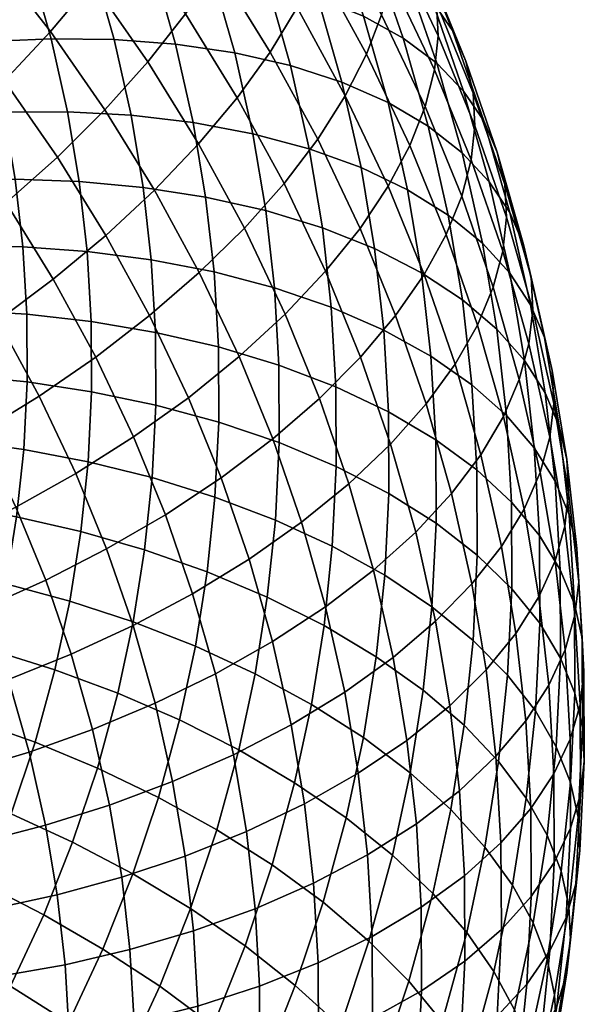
# Model space of a CAD drawing. Extents: x -120 to 2831, y -92 to 75.
# Tile 205 of 643: x 1076 to 1094, y -26 to 6. Entities that reach past the tile are written whole.
import ezdxf

# ---------------------------------------------------------------- set-up
doc = ezdxf.new("R2010")
doc.units = 0
doc.layers.add('GLASS', color=18, linetype='CONTINUOUS')

msp = doc.modelspace()

# ---------------------------------------------------------------- meshes
at = {"layer": 'GLASS'}
mesh = msp.add_polyface(dxfattribs=at)
corners = [(1075.982, 9.753, 16.524), (1073.835, 12.226, 15.006), (1074.942, 13.924, 16.124), (1077.13, 11.403, 17.671), (1074.678, 8.086, 15.558), (1072.579, 10.504, 14.074), (1073.237, 6.429, 14.789), (1071.191, 8.785, 13.343), (1080.175, 10.356, 20.611), (1078.108, 13.01, 18.978), (1078.907, 14.552, 20.416), (1081, 11.864, 22.071), (1079.164, 8.792, 19.279), (1077.977, 7.192, 18.101), (1076.628, 5.582, 17.1), (1075.138, 3.987, 16.292), (1073.531, 2.434, 15.69), (1071.684, 4.807, 14.229), (1083.544, 10.551, 25.322), (1081.637, 13.293, 23.629), (1082.089, 14.63, 25.257), (1084.009, 11.869, 26.961), (1082.888, 9.148, 23.747), (1082.039, 7.675, 22.266), (1080.999, 6.153, 20.908), (1079.777, 4.604, 19.699), (1078.388, 3.051, 18.662), (1085.286, 7.732, 27.066), (1085.763, 9.032, 28.717), (1084.614, 6.356, 25.475), (1083.742, 4.919, 23.972), (1082.675, 3.441, 22.586), (1081.421, 1.943, 21.345), (1075.188, 10.012, 58.727), (1074.257, 12.294, 57.306), (1072.302, 11.954, 58.142), (1073.199, 9.753, 59.513), (1077.168, 10.153, 57.759), (1076.204, 12.517, 56.286), (1079.107, 10.165, 56.608), (1078.11, 12.609, 55.086), (1080.972, 10.042, 55.285), (1079.944, 12.563, 53.715), (1082.73, 9.779, 53.803), (1081.672, 12.373, 52.187), (1084.35, 9.378, 52.181), (1083.265, 12.039, 50.524), (1085.806, 8.844, 50.446), (1084.696, 11.565, 48.751), (1075.988, 7.695, 60.174), (1073.97, 7.518, 60.907), (1077.996, 7.753, 59.256), (1079.963, 7.685, 58.157), (1081.855, 7.483, 56.882), (1083.639, 7.147, 55.446), (1085.282, 6.677, 53.867), (1074.613, 5.256, 62.322), (1071.973, 7.236, 61.461), (1072.592, 5.057, 62.824), (1076.655, 5.349, 61.64), (1078.687, 5.324, 60.775), (1080.677, 5.173, 59.727), (1082.591, 4.893, 58.502), (1084.396, 4.481, 57.112), (1075.126, 2.972, 63.753), (1073.086, 2.856, 64.202), (1077.186, 2.979, 63.125), (1079.237, 2.87, 62.313), (1081.246, 2.637, 61.316)]
mesh.append_faces([[corners[k] for k in face] for face in [(0, 1, 2, 3), (4, 5, 1, 0), (6, 7, 5, 4), (8, 9, 10, 11), (12, 3, 9, 8), (13, 0, 3, 12), (14, 4, 0, 13), (15, 6, 4, 14), (16, 17, 6, 15), (18, 19, 20, 21), (22, 11, 19, 18), (23, 8, 11, 22), (24, 12, 8, 23), (25, 13, 12, 24), (26, 14, 13, 25), (27, 18, 21, 28), (29, 22, 18, 27), (30, 23, 22, 29), (31, 24, 23, 30), (32, 25, 24, 31), (33, 34, 35, 36), (37, 38, 34, 33), (39, 40, 38, 37), (41, 42, 40, 39), (43, 44, 42, 41), (45, 46, 44, 43), (47, 48, 46, 45), (49, 33, 36, 50), (51, 37, 33, 49), (52, 39, 37, 51), (53, 41, 39, 52), (54, 43, 41, 53), (55, 45, 43, 54), (56, 50, 57, 58), (59, 49, 50, 56), (60, 51, 49, 59), (61, 52, 51, 60), (62, 53, 52, 61), (63, 54, 53, 62), (64, 56, 58, 65), (66, 59, 56, 64), (67, 60, 59, 66), (68, 61, 60, 67)]])
mesh = msp.add_polyface(dxfattribs=at)
corners = [(1086.052, 10.242, 30.398), (1084.292, 13.09, 28.636), (1084.405, 14.205, 30.321), (1086.167, 11.354, 32.085), (1085.763, 9.032, 28.717), (1084.009, 11.869, 26.961), (1087.481, 10.493, 37.444), (1085.898, 13.4, 35.641), (1085.491, 14.338, 37.537), (1087.064, 11.45, 39.328), (1087.708, 9.481, 35.628), (1086.119, 12.399, 33.818), (1087.758, 8.432, 33.897), (1087.641, 7.324, 32.208), (1087.346, 6.125, 30.52), (1086.858, 4.844, 28.857), (1085.286, 7.732, 27.066), (1086.171, 3.496, 27.249), (1084.614, 6.356, 25.475), (1085.28, 2.095, 25.723), (1083.742, 4.919, 23.972), (1085.943, 10.961, 46.898), (1084.596, 13.799, 45.133), (1083.375, 14.349, 47.021), (1084.696, 11.565, 48.751), (1086.991, 10.237, 44.994), (1085.623, 13.122, 43.201), (1087.831, 9.411, 43.072), (1086.446, 12.333, 41.256), (1088.463, 8.5, 41.162), (1088.89, 7.524, 39.29), (1089.122, 6.5, 37.48), (1089.174, 5.447, 35.753), (1089.055, 4.343, 34.061), (1088.754, 3.155, 32.366), (1088.257, 1.895, 30.691), (1087.557, 0.574, 29.065), (1087.074, 8.186, 48.626), (1085.806, 8.844, 50.446), (1088.141, 7.418, 46.75), (1088.996, 6.556, 44.851), (1089.639, 5.617, 42.958), (1090.073, 4.621, 41.098), (1090.31, 3.586, 39.295), (1090.363, 2.53, 37.57), (1090.243, 1.429, 35.876), (1089.938, 0.253, 34.173), (1086.759, 6.082, 52.17), (1084.35, 9.378, 52.181), (1085.282, 6.677, 53.867), (1088.046, 5.37, 50.383), (1089.128, 4.556, 48.536), (1089.996, 3.657, 46.66), (1090.649, 2.691, 44.784), (1091.09, 1.675, 42.937), (1091.331, 0.629, 41.141), (1086.059, 3.943, 55.577), (1083.639, 7.147, 55.446), (1084.396, 4.481, 57.112), (1087.554, 3.285, 53.919), (1088.856, 2.519, 52.166), (1089.952, 1.659, 50.348), (1090.83, 0.723, 48.495), (1086.679, 1.182, 57.307), (1085, 1.79, 58.799)]
mesh.append_faces([[corners[k] for k in face] for face in [(0, 1, 2, 3), (4, 5, 1, 0), (6, 7, 8, 9), (10, 11, 7, 6), (12, 3, 11, 10), (13, 0, 3, 12), (14, 4, 0, 13), (15, 16, 4, 14), (17, 18, 16, 15), (19, 20, 18, 17), (21, 22, 23, 24), (25, 26, 22, 21), (27, 28, 26, 25), (29, 9, 28, 27), (30, 6, 9, 29), (31, 10, 6, 30), (32, 12, 10, 31), (33, 13, 12, 32), (34, 14, 13, 33), (35, 15, 14, 34), (36, 17, 15, 35), (37, 21, 24, 38), (39, 25, 21, 37), (40, 27, 25, 39), (41, 29, 27, 40), (42, 30, 29, 41), (43, 31, 30, 42), (44, 32, 31, 43), (45, 33, 32, 44), (46, 34, 33, 45), (47, 38, 48, 49), (50, 37, 38, 47), (51, 39, 37, 50), (52, 40, 39, 51), (53, 41, 40, 52), (54, 42, 41, 53), (55, 43, 42, 54), (56, 49, 57, 58), (59, 47, 49, 56), (60, 50, 47, 59), (61, 51, 50, 60), (62, 52, 51, 61), (63, 56, 58, 64)]])
mesh = msp.add_polyface(dxfattribs=at)
corners = [(1076.853, 1.521, 17.815), (1075.138, 3.987, 16.292), (1076.628, 5.582, 17.1), (1078.388, 3.051, 18.662), (1075.199, 0.037, 17.17), (1073.531, 2.434, 15.69), (1073.453, -1.379, 16.733), (1071.836, 0.945, 15.298), (1079.995, 0.45, 20.271), (1079.777, 4.604, 19.699), (1081.421, 1.943, 21.345), (1078.42, -1.015, 19.384), (1076.722, -2.428, 18.695), (1074.929, -3.769, 18.211), (1073.074, -5.019, 17.932), (1071.646, -2.708, 16.502), (1084.188, 0.662, 24.31), (1082.675, 3.441, 22.586), (1083.742, 4.919, 23.972), (1085.28, 2.095, 25.723), (1082.905, -0.783, 23.035), (1081.447, -2.215, 21.924), (1079.835, -3.612, 20.995), (1078.096, -4.953, 20.261), (1076.262, -6.216, 19.73), (1084.225, -3.567, 24.766), (1085.534, -2.177, 26.074), (1082.738, -4.937, 23.616), (1081.093, -6.266, 22.644), (1079.32, -7.532, 21.864), (1083.179, 2.276, 60.141), (1082.591, 4.893, 58.502), (1080.677, 5.173, 59.727), (1081.246, 2.637, 61.316), (1085, 1.79, 58.799), (1084.396, 4.481, 57.112), (1075.489, 0.801, 65.115), (1075.126, 2.972, 63.753), (1073.086, 2.856, 64.202), (1073.436, 0.765, 65.515), (1077.563, 0.728, 64.538), (1077.186, 2.979, 63.125), (1079.628, 0.538, 63.776), (1079.237, 2.87, 62.313), (1081.65, 0.226, 62.829), (1083.594, -0.21, 61.701), (1085.428, -0.768, 60.404), (1075.735, -1.381, 66.487), (1073.673, -1.337, 66.836), (1077.818, -1.534, 65.96), (1079.891, -1.805, 65.249), (1081.922, -2.196, 64.352), (1083.876, -2.708, 63.272), (1073.796, -3.445, 68.164), (1071.658, -1.394, 67.019), (1071.776, -3.424, 68.298), (1075.862, -3.569, 67.865), (1077.95, -3.803, 67.389), (1080.028, -4.154, 66.729), (1082.064, -4.625, 65.881), (1084.022, -5.214, 64.85), (1073.805, -5.554, 69.494), (1071.785, -5.455, 69.579), (1075.872, -5.758, 69.246), (1077.96, -6.074, 68.821), (1080.038, -6.506, 68.212), (1082.074, -7.056, 67.415)]
mesh.append_faces([[corners[k] for k in face] for face in [(0, 1, 2, 3), (4, 5, 1, 0), (6, 7, 5, 4), (8, 3, 9, 10), (11, 0, 3, 8), (12, 4, 0, 11), (13, 6, 4, 12), (14, 15, 6, 13), (16, 17, 18, 19), (20, 10, 17, 16), (21, 8, 10, 20), (22, 11, 8, 21), (23, 12, 11, 22), (24, 13, 12, 23), (25, 20, 16, 26), (27, 21, 20, 25), (28, 22, 21, 27), (29, 23, 22, 28), (30, 31, 32, 33), (34, 35, 31, 30), (36, 37, 38, 39), (40, 41, 37, 36), (42, 43, 41, 40), (44, 33, 43, 42), (45, 30, 33, 44), (46, 34, 30, 45), (47, 36, 39, 48), (49, 40, 36, 47), (50, 42, 40, 49), (51, 44, 42, 50), (52, 45, 44, 51), (53, 48, 54, 55), (56, 47, 48, 53), (57, 49, 47, 56), (58, 50, 49, 57), (59, 51, 50, 58), (60, 52, 51, 59), (61, 53, 55, 62), (63, 56, 53, 61), (64, 57, 56, 63), (65, 58, 57, 64), (66, 59, 58, 65)]])
mesh = msp.add_polyface(dxfattribs=at)
corners = [(1086.648, -0.789, 27.516), (1085.28, 2.095, 25.723), (1086.171, 3.496, 27.249), (1087.557, 0.574, 29.065), (1085.534, -2.177, 26.074), (1084.188, 0.662, 24.31), (1089.434, -0.989, 32.487), (1088.257, 1.895, 30.691), (1088.754, 3.155, 32.366), (1089.938, 0.253, 34.173), (1088.721, -2.281, 30.844), (1087.798, -3.608, 29.272), (1086.666, -4.951, 27.802), (1085.336, -6.288, 26.461), (1084.225, -3.567, 24.766), (1091.385, -0.43, 39.418), (1090.363, 2.53, 37.57), (1090.31, 3.586, 39.295), (1091.331, 0.629, 41.141), (1091.264, -1.528, 37.722), (1090.243, 1.429, 35.876), (1090.955, -2.693, 36.012), (1090.444, -3.915, 34.313), (1089.722, -5.18, 32.653), (1088.786, -6.47, 31.058), (1091.491, -0.272, 46.637), (1090.649, 2.691, 44.784), (1089.996, 3.657, 46.66), (1090.83, 0.723, 48.495), (1091.938, -1.308, 44.802), (1091.09, 1.675, 42.937), (1092.182, -2.365, 43.013), (1092.237, -3.428, 41.292), (1092.115, -4.522, 39.594), (1091.802, -5.676, 37.877), (1091.286, -6.878, 36.166), (1088.188, 0.461, 55.689), (1087.554, 3.285, 53.919), (1086.059, 3.943, 55.577), (1086.679, 1.182, 57.307), (1089.503, -0.361, 53.97), (1088.856, 2.519, 52.166), (1090.608, -1.267, 52.181), (1089.952, 1.659, 50.348), (1091.495, -2.241, 50.352), (1092.162, -3.265, 48.512), (1092.614, -4.32, 46.689), (1092.86, -5.389, 44.908), (1092.917, -6.456, 43.189), (1092.793, -7.546, 41.488), (1087.118, -1.443, 58.954), (1085, 1.79, 58.799), (1085.428, -0.768, 60.404), (1088.637, -2.223, 57.373), (1089.96, -3.097, 55.688), (1091.073, -4.047, 53.926), (1091.967, -5.058, 52.119), (1092.638, -6.109, 50.297), (1093.093, -7.183, 48.486), (1085.718, -3.339, 62.02), (1083.594, -0.21, 61.701), (1083.876, -2.708, 63.272), (1087.415, -4.08, 60.612), (1088.94, -4.92, 59.069), (1090.27, -5.847, 57.416), (1091.388, -6.842, 55.683), (1085.868, -5.917, 63.643), (1084.022, -5.214, 64.85), (1087.569, -6.724, 62.277)]
mesh.append_faces([[corners[k] for k in face] for face in [(0, 1, 2, 3), (4, 5, 1, 0), (6, 7, 8, 9), (10, 3, 7, 6), (11, 0, 3, 10), (12, 4, 0, 11), (13, 14, 4, 12), (15, 16, 17, 18), (19, 20, 16, 15), (21, 9, 20, 19), (22, 6, 9, 21), (23, 10, 6, 22), (24, 11, 10, 23), (25, 26, 27, 28), (29, 30, 26, 25), (31, 18, 30, 29), (32, 15, 18, 31), (33, 19, 15, 32), (34, 21, 19, 33), (35, 22, 21, 34), (36, 37, 38, 39), (40, 41, 37, 36), (42, 43, 41, 40), (44, 28, 43, 42), (45, 25, 28, 44), (46, 29, 25, 45), (47, 31, 29, 46), (48, 32, 31, 47), (49, 33, 32, 48), (50, 39, 51, 52), (53, 36, 39, 50), (54, 40, 36, 53), (55, 42, 40, 54), (56, 44, 42, 55), (57, 45, 44, 56), (58, 46, 45, 57), (59, 52, 60, 61), (62, 50, 52, 59), (63, 53, 50, 62), (64, 54, 53, 63), (65, 55, 54, 64), (66, 59, 61, 67), (68, 62, 59, 66)]])
mesh = msp.add_polyface(dxfattribs=at)
corners = [(1074.363, -7.387, 19.401), (1073.074, -5.019, 17.932), (1074.929, -3.769, 18.211), (1076.262, -6.216, 19.73), (1072.433, -8.451, 19.269), (1071.188, -6.165, 17.851), (1077.448, -8.717, 21.284), (1078.096, -4.953, 20.261), (1079.32, -7.532, 21.864), (1075.51, -9.805, 20.904), (1073.54, -10.787, 20.721), (1071.568, -11.653, 20.723), (1070.5, -9.401, 19.323), (1076.475, -12.169, 22.377), (1078.445, -11.16, 22.806), (1074.471, -13.069, 22.143), (1072.466, -13.854, 22.094), (1077.303, -14.569, 23.874), (1079.301, -13.641, 24.354), (1075.271, -15.386, 23.589), (1073.237, -16.089, 23.489), (1071.23, -16.674, 23.561), (1070.487, -14.522, 22.218), (1077.993, -16.999, 25.394), (1080.015, -16.153, 25.925), (1075.938, -17.732, 25.056), (1073.88, -18.351, 24.903), (1071.849, -18.854, 24.924), (1076.469, -20.102, 26.54), (1078.544, -19.452, 26.931), (1074.393, -20.635, 26.335), (1072.343, -21.055, 26.303), (1073.699, -7.661, 70.825), (1073.805, -5.554, 69.494), (1071.785, -5.455, 69.579), (1071.684, -7.483, 70.86), (1075.763, -7.945, 70.627), (1075.872, -5.758, 69.246), (1077.847, -8.341, 70.254), (1077.96, -6.074, 68.821), (1073.48, -9.76, 72.154), (1071.473, -9.504, 72.14), (1075.535, -10.124, 72.007), (1077.611, -10.601, 71.684), (1073.148, -11.847, 73.477), (1071.153, -11.514, 73.414), (1075.19, -12.29, 73.38), (1077.253, -12.848, 73.109), (1079.307, -13.522, 72.653), (1079.677, -11.194, 71.177), (1072.703, -13.919, 74.793), (1070.725, -13.509, 74.681), (1074.729, -14.441, 74.746), (1076.774, -15.078, 74.525), (1078.811, -15.831, 74.119), (1072.109, -16.092, 76.176), (1070.153, -15.602, 76.013), (1074.112, -16.697, 76.181), (1076.135, -17.418, 76.014), (1078.149, -18.254, 75.661), (1073.367, -18.924, 77.601), (1071.392, -18.238, 77.544), (1075.362, -19.727, 77.486), (1077.348, -20.646, 77.186), (1072.495, -21.116, 79.002), (1070.551, -20.35, 78.893)]
mesh.append_faces([[corners[k] for k in face] for face in [(0, 1, 2, 3), (4, 5, 1, 0), (6, 3, 7, 8), (9, 0, 3, 6), (10, 4, 0, 9), (11, 12, 4, 10), (13, 9, 6, 14), (15, 10, 9, 13), (16, 11, 10, 15), (17, 13, 14, 18), (19, 15, 13, 17), (20, 16, 15, 19), (21, 22, 16, 20), (23, 17, 18, 24), (25, 19, 17, 23), (26, 20, 19, 25), (27, 21, 20, 26), (28, 25, 23, 29), (30, 26, 25, 28), (31, 27, 26, 30), (32, 33, 34, 35), (36, 37, 33, 32), (38, 39, 37, 36), (40, 32, 35, 41), (42, 36, 32, 40), (43, 38, 36, 42), (44, 40, 41, 45), (46, 42, 40, 44), (47, 43, 42, 46), (48, 49, 43, 47), (50, 44, 45, 51), (52, 46, 44, 50), (53, 47, 46, 52), (54, 48, 47, 53), (55, 50, 51, 56), (57, 52, 50, 55), (58, 53, 52, 57), (59, 54, 53, 58), (60, 57, 55, 61), (62, 58, 57, 60), (63, 59, 58, 62), (64, 60, 61, 65)]])
mesh = msp.add_polyface(dxfattribs=at)
corners = [(1083.823, -7.598, 25.274), (1082.738, -4.937, 23.616), (1084.225, -3.567, 24.766), (1085.336, -6.288, 26.461), (1082.151, -8.859, 24.26), (1081.093, -6.266, 22.644), (1080.348, -10.052, 23.434), (1079.32, -7.532, 21.864), (1078.445, -11.16, 22.806), (1077.448, -8.717, 21.284), (1084.755, -10.299, 26.959), (1086.289, -9.05, 28.185), (1083.06, -11.492, 25.903), (1081.231, -12.611, 25.031), (1079.301, -13.641, 24.354), (1085.532, -13.033, 28.669), (1087.084, -11.847, 29.934), (1083.817, -14.157, 27.569), (1081.967, -15.202, 26.651), (1080.015, -16.153, 25.925), (1084.421, -16.849, 29.256), (1086.152, -15.794, 30.399), (1082.554, -17.818, 28.29), (1080.584, -18.689, 27.514), (1078.544, -19.452, 26.931), (1077.993, -16.999, 25.394), (1084.849, -19.407, 30.861), (1086.591, -18.419, 32.046), (1082.97, -20.304, 29.851), (1080.987, -21.099, 29.027), (1078.934, -21.784, 28.394), (1085.138, -21.977, 32.477), (1086.888, -21.056, 33.704), (1084.033, -7.721, 66.432), (1084.022, -5.214, 64.85), (1082.064, -4.625, 65.881), (1082.074, -7.056, 67.415), (1085.879, -8.496, 65.271), (1085.868, -5.917, 63.643), (1079.921, -8.854, 69.696), (1080.038, -6.506, 68.212), (1077.96, -6.074, 68.821), (1077.847, -8.341, 70.254), (1081.953, -9.483, 68.949), (1083.907, -10.225, 68.014), (1085.75, -11.072, 66.899), (1079.677, -11.194, 71.177), (1077.611, -10.601, 71.684), (1081.701, -11.903, 70.48), (1083.647, -12.721, 69.593), (1085.482, -13.64, 68.524), (1081.318, -14.308, 72.005), (1079.307, -13.522, 72.653), (1083.252, -15.202, 71.166), (1085.076, -16.193, 70.142), (1086.757, -17.267, 68.945), (1087.174, -14.648, 67.284), (1080.805, -16.696, 73.521), (1078.811, -15.831, 74.119), (1082.723, -17.664, 72.73), (1084.532, -18.726, 71.751), (1086.199, -19.866, 70.595), (1080.121, -19.2, 75.115), (1078.149, -18.254, 75.661), (1082.017, -20.248, 74.374), (1083.806, -21.385, 73.443), (1079.293, -21.673, 76.691), (1077.348, -20.646, 77.186)]
mesh.append_faces([[corners[k] for k in face] for face in [(0, 1, 2, 3), (4, 5, 1, 0), (6, 7, 5, 4), (8, 9, 7, 6), (10, 0, 3, 11), (12, 4, 0, 10), (13, 6, 4, 12), (14, 8, 6, 13), (15, 10, 11, 16), (17, 12, 10, 15), (18, 13, 12, 17), (19, 14, 13, 18), (20, 17, 15, 21), (22, 18, 17, 20), (23, 19, 18, 22), (24, 25, 19, 23), (26, 20, 21, 27), (28, 22, 20, 26), (29, 23, 22, 28), (30, 24, 23, 29), (31, 26, 27, 32), (33, 34, 35, 36), (37, 38, 34, 33), (39, 40, 41, 42), (43, 36, 40, 39), (44, 33, 36, 43), (45, 37, 33, 44), (46, 39, 42, 47), (48, 43, 39, 46), (49, 44, 43, 48), (50, 45, 44, 49), (51, 48, 46, 52), (53, 49, 48, 51), (54, 50, 49, 53), (55, 56, 50, 54), (57, 51, 52, 58), (59, 53, 51, 57), (60, 54, 53, 59), (61, 55, 54, 60), (62, 57, 58, 63), (64, 59, 57, 62), (65, 60, 59, 64), (66, 62, 63, 67)]])
mesh = msp.add_polyface(dxfattribs=at)
corners = [(1087.638, -7.767, 29.56), (1086.666, -4.951, 27.802), (1087.798, -3.608, 29.272), (1088.786, -6.47, 31.058), (1086.289, -9.05, 28.185), (1085.336, -6.288, 26.461), (1090.556, -8.114, 34.488), (1089.722, -5.18, 32.653), (1090.444, -3.915, 34.313), (1091.286, -6.878, 36.166), (1089.609, -9.367, 32.87), (1088.448, -10.618, 31.343), (1087.084, -11.847, 29.934), (1092.478, -8.689, 39.765), (1091.802, -5.676, 37.877), (1092.115, -4.522, 39.594), (1092.793, -7.546, 41.488), (1091.957, -9.871, 38.041), (1091.221, -11.078, 36.344), (1090.266, -12.294, 34.703), (1089.094, -13.498, 33.147), (1087.718, -14.671, 31.704), (1093.341, -8.262, 46.711), (1092.86, -5.389, 44.908), (1092.614, -4.32, 46.689), (1093.093, -7.183, 48.486), (1093.398, -9.333, 44.995), (1092.917, -6.456, 43.189), (1093.274, -10.42, 43.292), (1092.957, -11.551, 41.561), (1092.433, -12.715, 39.826), (1091.692, -13.895, 38.112), (1090.731, -15.074, 36.448), (1092.285, -7.888, 53.899), (1091.967, -5.058, 52.119), (1091.073, -4.047, 53.926), (1091.388, -6.842, 55.683), (1092.96, -8.966, 52.093), (1092.638, -6.109, 50.297), (1093.417, -10.059, 50.294), (1093.666, -11.15, 48.527), (1093.723, -12.224, 46.812), (1093.599, -13.307, 45.107), (1093.281, -14.428, 43.37), (1089.098, -7.625, 60.772), (1088.94, -4.92, 59.069), (1087.415, -4.08, 60.612), (1087.569, -6.724, 62.277), (1090.431, -8.604, 59.153), (1090.27, -5.847, 57.416), (1091.552, -9.644, 57.448), (1092.451, -10.726, 55.686), (1093.127, -11.832, 53.898), (1093.585, -12.944, 52.111), (1093.835, -14.046, 50.35), (1087.581, -9.371, 63.947), (1085.868, -5.917, 63.643), (1085.879, -8.496, 65.271), (1089.11, -10.332, 62.48), (1090.443, -11.364, 60.894), (1091.563, -12.448, 59.217), (1092.463, -13.566, 57.478), (1093.139, -14.7, 55.707), (1087.449, -12.014, 65.617), (1085.75, -11.072, 66.899), (1088.974, -13.035, 64.188), (1090.305, -14.12, 62.635), (1087.174, -14.648, 67.284), (1085.482, -13.64, 68.524)]
mesh.append_faces([[corners[k] for k in face] for face in [(0, 1, 2, 3), (4, 5, 1, 0), (6, 7, 8, 9), (10, 3, 7, 6), (11, 0, 3, 10), (12, 4, 0, 11), (13, 14, 15, 16), (17, 9, 14, 13), (18, 6, 9, 17), (19, 10, 6, 18), (20, 11, 10, 19), (21, 12, 11, 20), (22, 23, 24, 25), (26, 27, 23, 22), (28, 16, 27, 26), (29, 13, 16, 28), (30, 17, 13, 29), (31, 18, 17, 30), (32, 19, 18, 31), (33, 34, 35, 36), (37, 38, 34, 33), (39, 25, 38, 37), (40, 22, 25, 39), (41, 26, 22, 40), (42, 28, 26, 41), (43, 29, 28, 42), (44, 45, 46, 47), (48, 49, 45, 44), (50, 36, 49, 48), (51, 33, 36, 50), (52, 37, 33, 51), (53, 39, 37, 52), (54, 40, 39, 53), (55, 47, 56, 57), (58, 44, 47, 55), (59, 48, 44, 58), (60, 50, 48, 59), (61, 51, 50, 60), (62, 52, 51, 61), (63, 55, 57, 64), (65, 58, 55, 63), (66, 59, 58, 65), (67, 63, 64, 68)]])
mesh = msp.add_polyface(dxfattribs=at)
corners = [(1086.152, -15.794, 30.399), (1085.532, -13.033, 28.669), (1087.084, -11.847, 29.934), (1087.718, -14.671, 31.704), (1089.552, -16.234, 34.864), (1089.094, -13.498, 33.147), (1090.266, -12.294, 34.703), (1090.731, -15.074, 36.448), (1088.167, -17.355, 33.388), (1086.591, -18.419, 32.046), (1092.755, -15.572, 41.622), (1092.433, -12.715, 39.826), (1092.957, -11.551, 41.561), (1093.281, -14.428, 43.37), (1092.011, -16.725, 39.891), (1091.692, -13.895, 38.112), (1091.045, -17.868, 38.205), (1089.862, -18.984, 36.593), (1088.47, -20.053, 35.084), (1086.888, -21.056, 33.704), (1093.893, -15.123, 48.638), (1093.723, -12.224, 46.812), (1093.666, -11.15, 48.527), (1093.835, -14.046, 50.35), (1093.768, -16.203, 46.931), (1093.599, -13.307, 45.107), (1093.449, -17.313, 45.186), (1092.922, -18.438, 43.427), (1092.176, -19.563, 41.679), (1091.209, -20.671, 39.97), (1090.023, -21.742, 38.33), (1093.597, -15.831, 53.932), (1093.585, -12.944, 52.111), (1093.127, -11.832, 53.898), (1093.139, -14.7, 55.707), (1093.847, -16.944, 52.178), (1093.905, -18.025, 50.468), (1093.78, -19.101, 48.759), (1093.462, -20.2, 47.008), (1092.934, -21.306, 45.236), (1092.188, -22.404, 43.471), (1091.423, -15.249, 60.986), (1091.563, -12.448, 59.217), (1090.443, -11.364, 60.894), (1090.305, -14.12, 62.635), (1092.321, -16.403, 59.27), (1092.463, -13.566, 57.478), (1092.996, -17.564, 57.517), (1093.453, -18.714, 55.754), (1093.703, -19.838, 54.007), (1093.76, -20.922, 52.299), (1093.636, -21.995, 50.588), (1088.693, -15.729, 65.893), (1088.974, -13.035, 64.188), (1087.449, -12.014, 65.617), (1087.174, -14.648, 67.284), (1090.018, -16.866, 64.373), (1091.132, -18.04, 62.753), (1092.026, -19.23, 61.059), (1092.698, -20.418, 59.323), (1093.153, -21.587, 57.572), (1088.267, -18.408, 67.591), (1086.757, -17.267, 68.945), (1089.584, -19.597, 66.105), (1090.691, -20.815, 64.512), (1091.579, -22.041, 62.842), (1087.696, -21.066, 69.279), (1086.199, -19.866, 70.595), (1089.002, -22.307, 67.826)]
mesh.append_faces([[corners[k] for k in face] for face in [(0, 1, 2, 3), (4, 5, 6, 7), (8, 3, 5, 4), (9, 0, 3, 8), (10, 11, 12, 13), (14, 15, 11, 10), (16, 7, 15, 14), (17, 4, 7, 16), (18, 8, 4, 17), (19, 9, 8, 18), (20, 21, 22, 23), (24, 25, 21, 20), (26, 13, 25, 24), (27, 10, 13, 26), (28, 14, 10, 27), (29, 16, 14, 28), (30, 17, 16, 29), (31, 32, 33, 34), (35, 23, 32, 31), (36, 20, 23, 35), (37, 24, 20, 36), (38, 26, 24, 37), (39, 27, 26, 38), (40, 28, 27, 39), (41, 42, 43, 44), (45, 46, 42, 41), (47, 34, 46, 45), (48, 31, 34, 47), (49, 35, 31, 48), (50, 36, 35, 49), (51, 37, 36, 50), (52, 53, 54, 55), (56, 44, 53, 52), (57, 41, 44, 56), (58, 45, 41, 57), (59, 47, 45, 58), (60, 48, 47, 59), (61, 52, 55, 62), (63, 56, 52, 61), (64, 57, 56, 63), (65, 58, 57, 64), (66, 61, 62, 67), (68, 63, 61, 66)]])
mesh = msp.add_polyface(dxfattribs=at)
corners = [(1076.846, -22.353, 27.953), (1076.469, -20.102, 26.54), (1078.544, -19.452, 26.931), (1078.934, -21.784, 28.394), (1074.756, -22.806, 27.697), (1074.393, -20.635, 26.335), (1072.693, -23.146, 27.615), (1072.343, -21.055, 26.303), (1070.684, -23.378, 27.694), (1070.348, -21.364, 26.43), (1083.251, -22.803, 31.421), (1082.97, -20.304, 29.851), (1084.849, -19.407, 30.861), (1085.138, -21.977, 32.477), (1081.26, -23.522, 30.549), (1080.987, -21.099, 29.027), (1079.198, -24.127, 29.867), (1077.101, -24.615, 29.376), (1075.001, -24.988, 29.069), (1072.93, -25.248, 28.937), (1070.912, -25.402, 28.966), (1083.398, -25.308, 32.999), (1085.289, -24.555, 34.1), (1081.401, -25.951, 32.079), (1079.335, -26.477, 31.347), (1077.233, -26.884, 30.804), (1075.129, -27.176, 30.447), (1073.053, -27.355, 30.264), (1071.031, -27.431, 30.244), (1083.408, -27.816, 34.581), (1085.3, -27.135, 35.728), (1081.412, -28.381, 33.612), (1079.345, -28.828, 32.83), (1077.243, -29.155, 32.237), (1075.138, -29.365, 31.828), (1085.454, -22.593, 72.33), (1086.199, -19.866, 70.595), (1084.532, -18.726, 71.751), (1083.806, -21.385, 73.443), (1081.164, -22.799, 76), (1082.017, -20.248, 74.374), (1080.121, -19.2, 75.115), (1079.293, -21.673, 76.691), (1082.927, -24.008, 75.115), (1084.553, -25.285, 74.046), (1074.458, -22.001, 78.938), (1075.362, -19.727, 77.486), (1073.367, -18.924, 77.601), (1072.495, -21.116, 79.002), (1076.411, -23.001, 78.69), (1077.348, -20.646, 77.186), (1078.325, -24.108, 78.246), (1080.165, -25.31, 77.604), (1081.9, -26.592, 76.765), (1083.499, -27.936, 75.739), (1084.934, -29.32, 74.541), (1086.013, -26.609, 72.809), (1073.423, -24.234, 80.368), (1071.497, -23.27, 80.38), (1075.34, -25.313, 80.17), (1077.218, -26.498, 79.776), (1079.023, -27.776, 79.182), (1080.725, -29.129, 78.389), (1072.211, -26.511, 81.828), (1070.328, -25.465, 81.788), (1074.084, -27.672, 81.682), (1075.919, -28.936, 81.34), (1072.688, -29.972, 83.161), (1070.863, -28.733, 83.256)]
mesh.append_faces([[corners[k] for k in face] for face in [(0, 1, 2, 3), (4, 5, 1, 0), (6, 7, 5, 4), (8, 9, 7, 6), (10, 11, 12, 13), (14, 15, 11, 10), (16, 3, 15, 14), (17, 0, 3, 16), (18, 4, 0, 17), (19, 6, 4, 18), (20, 8, 6, 19), (21, 10, 13, 22), (23, 14, 10, 21), (24, 16, 14, 23), (25, 17, 16, 24), (26, 18, 17, 25), (27, 19, 18, 26), (28, 20, 19, 27), (29, 21, 22, 30), (31, 23, 21, 29), (32, 24, 23, 31), (33, 25, 24, 32), (34, 26, 25, 33), (35, 36, 37, 38), (39, 40, 41, 42), (43, 38, 40, 39), (44, 35, 38, 43), (45, 46, 47, 48), (49, 50, 46, 45), (51, 42, 50, 49), (52, 39, 42, 51), (53, 43, 39, 52), (54, 44, 43, 53), (55, 56, 44, 54), (57, 45, 48, 58), (59, 49, 45, 57), (60, 51, 49, 59), (61, 52, 51, 60), (62, 53, 52, 61), (63, 57, 58, 64), (65, 59, 57, 63), (66, 60, 59, 65), (67, 65, 63, 68)]])
mesh = msp.add_polyface(dxfattribs=at)
corners = [(1088.628, -22.757, 36.787), (1088.47, -20.053, 35.084), (1089.862, -18.984, 36.593), (1090.023, -21.742, 38.33), (1087.042, -23.7, 35.369), (1086.888, -21.056, 33.704), (1085.289, -24.555, 34.1), (1085.138, -21.977, 32.477), (1091.221, -23.475, 41.739), (1091.209, -20.671, 39.97), (1092.176, -19.563, 41.679), (1092.188, -22.404, 43.471), (1090.034, -24.501, 40.07), (1088.639, -25.464, 38.495), (1087.053, -26.347, 37.039), (1085.3, -27.135, 35.728), (1093.318, -23.083, 48.829), (1093.462, -20.2, 47.008), (1093.78, -19.101, 48.759), (1093.636, -21.995, 50.588), (1092.791, -24.17, 47.046), (1092.934, -21.306, 45.236), (1092.047, -25.24, 45.263), (1091.081, -26.275, 43.508), (1089.897, -27.257, 41.812), (1088.504, -28.167, 40.203), (1086.921, -28.99, 38.709), (1093.402, -22.722, 55.832), (1093.703, -19.838, 54.007), (1093.453, -18.714, 55.754), (1093.153, -21.587, 57.572), (1093.459, -23.81, 54.127), (1093.76, -20.922, 52.299), (1093.335, -24.879, 52.413), (1093.018, -25.956, 50.648), (1092.493, -27.024, 48.852), (1091.752, -28.067, 47.052), (1090.79, -29.066, 45.275), (1092.247, -23.256, 61.123), (1092.698, -20.418, 59.323), (1092.026, -19.23, 61.059), (1091.579, -22.041, 62.842), (1092.699, -24.444, 59.384), (1092.945, -25.59, 57.651), (1093.002, -26.682, 55.948), (1092.878, -27.747, 54.232), (1092.563, -28.813, 52.459), (1092.041, -29.862, 50.652), (1090.099, -23.569, 66.261), (1090.691, -20.815, 64.512), (1089.584, -19.597, 66.105), (1089.002, -22.307, 67.826), (1090.98, -24.83, 64.613), (1091.642, -26.073, 62.911), (1092.09, -27.28, 61.184), (1092.334, -28.436, 59.458), (1092.39, -29.531, 57.757), (1086.934, -23.856, 71.054), (1087.696, -21.066, 69.279), (1086.199, -19.866, 70.595), (1085.454, -22.593, 72.33), (1088.225, -25.151, 69.635), (1089.31, -26.458, 68.1), (1090.18, -27.757, 66.475), (1090.834, -29.028, 64.792), (1086.013, -26.609, 72.809), (1084.553, -25.285, 74.046), (1087.285, -27.958, 71.425), (1088.355, -29.311, 69.918)]
mesh.append_faces([[corners[k] for k in face] for face in [(0, 1, 2, 3), (4, 5, 1, 0), (6, 7, 5, 4), (8, 9, 10, 11), (12, 3, 9, 8), (13, 0, 3, 12), (14, 4, 0, 13), (15, 6, 4, 14), (16, 17, 18, 19), (20, 21, 17, 16), (22, 11, 21, 20), (23, 8, 11, 22), (24, 12, 8, 23), (25, 13, 12, 24), (26, 14, 13, 25), (27, 28, 29, 30), (31, 32, 28, 27), (33, 19, 32, 31), (34, 16, 19, 33), (35, 20, 16, 34), (36, 22, 20, 35), (37, 23, 22, 36), (38, 39, 40, 41), (42, 30, 39, 38), (43, 27, 30, 42), (44, 31, 27, 43), (45, 33, 31, 44), (46, 34, 33, 45), (47, 35, 34, 46), (48, 49, 50, 51), (52, 41, 49, 48), (53, 38, 41, 52), (54, 42, 38, 53), (55, 43, 42, 54), (56, 44, 43, 55), (57, 58, 59, 60), (61, 51, 58, 57), (62, 48, 51, 61), (63, 52, 48, 62), (64, 53, 52, 63), (65, 57, 60, 66), (67, 61, 57, 65), (68, 62, 61, 67)]])

doc.saveas('drawing.dxf')
